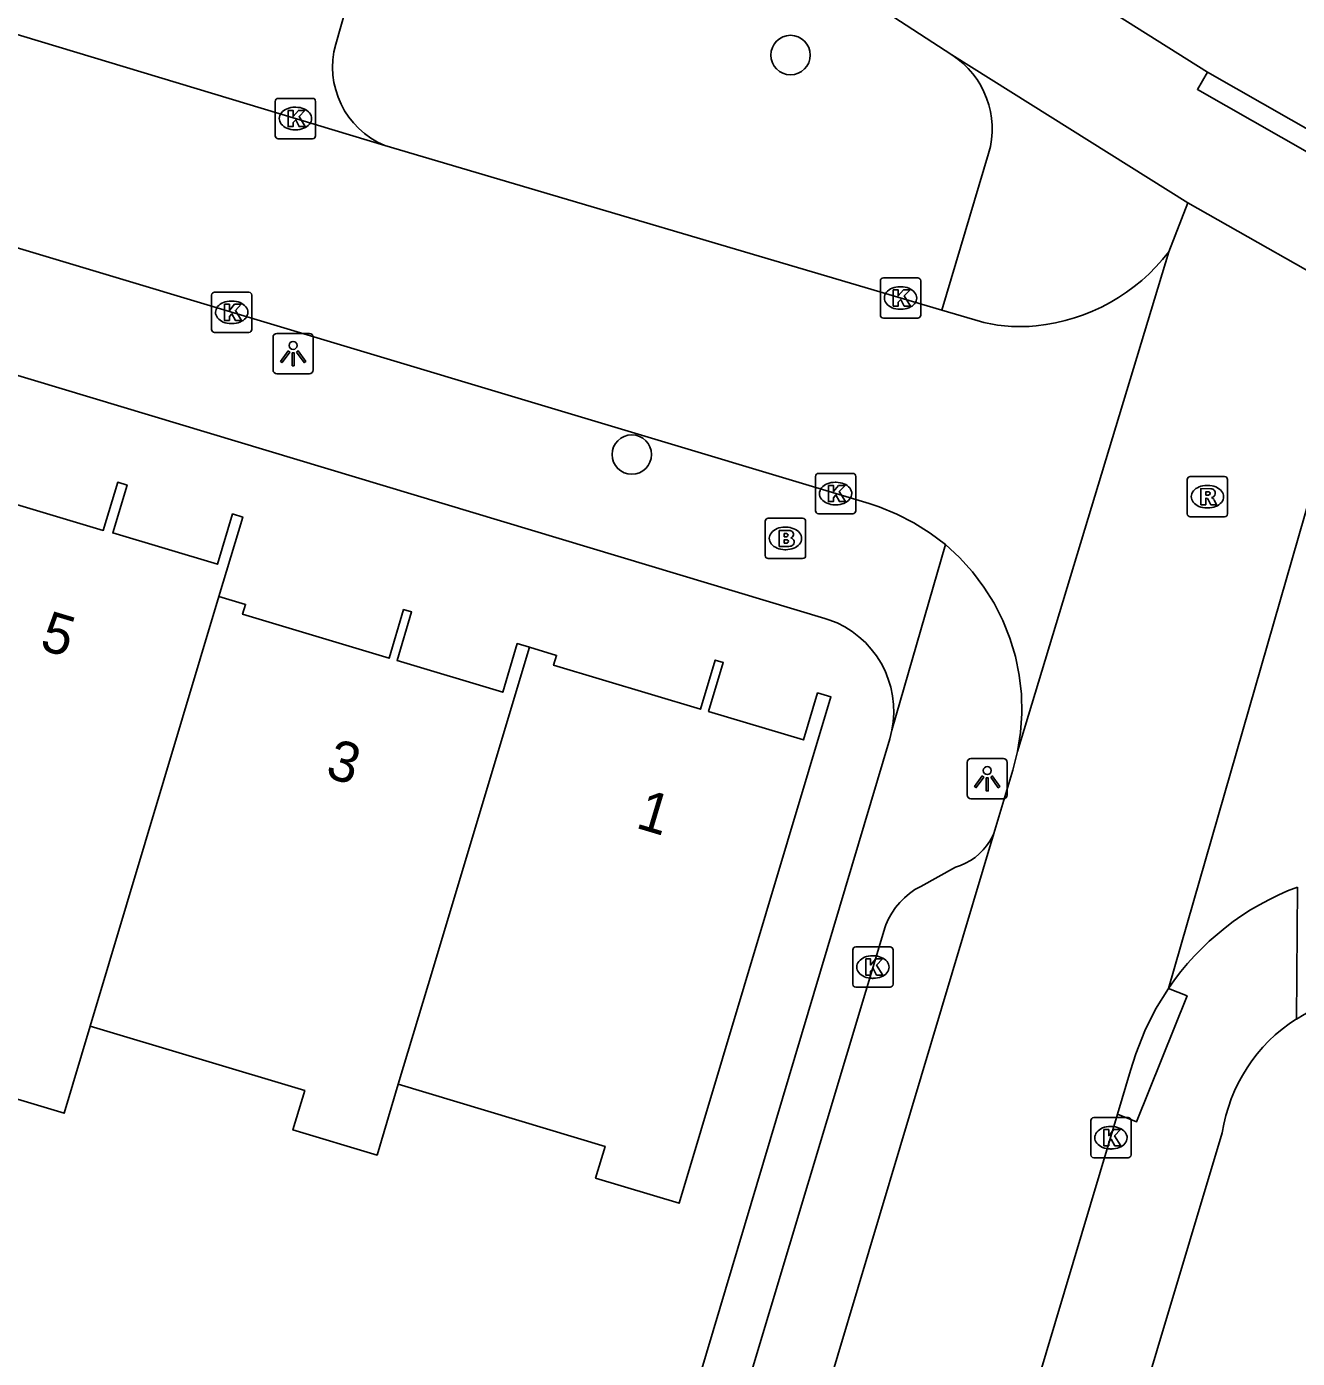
# Model space of a CAD drawing. Extents: x 162186 to 163152, y 385513 to 386513.
# Drawn here: x 162777.62 to 162809.14, y 386187.5 to 386220.54 of the extents above; entities that cross this region are included whole.
import ezdxf

# ---------------------------------------------------------------- set-up
doc = ezdxf.new("R2010")
doc.units = 0
for name, color, linetype in [('IMGEO_Boom', 7, 'Continuous'), ('IMGEO_Brandkraan', 7, 'Continuous'), ('IMGEO_Kolk', 7, 'Continuous'), ('IMGEO_Lichtpunt', 7, 'Continuous'), ('IMGEO_Pand', 7, 'Continuous'), ('IMGEO_Pand_nummerreeks', 7, 'Continuous'), ('IMGEO_Parkeervlak_open', 7, 'Continuous'), ('IMGEO_Rijbaan_lokaal_gesloten', 7, 'Continuous'), ('IMGEO_Rijbaan_lokaal_open', 7, 'Continuous'), ('IMGEO_Rioolput', 7, 'Continuous'), ('IMGEO_Voetpad_open', 7, 'Continuous')]:
    doc.layers.add(name, color=color, linetype=linetype)

msp = doc.modelspace()

# ---------------------------------------------------------------- linework, layer by layer
at = {"layer": 'IMGEO_Boom'}
for centre in [(162796.571, 386219.832), (162792.633, 386209.919)]:
    msp.add_circle(centre, 0.489, dxfattribs=at)
at = {"layer": 'IMGEO_Brandkraan'}
for p, q in [((162795.944, 386207.414), (162795.944, 386208.266)), ((162796.019, 386208.34), (162796.871, 386208.34)), ((162796.945, 386208.266), (162796.945, 386207.414)), ((162796.432, 386208.12), (162796.457, 386208.12)), ((162796.871, 386207.34), (162796.019, 386207.34)), ((162796.455, 386207.56), (162796.43, 386207.56))]:
    msp.add_line(p, q, dxfattribs=at)
for points in [[(162795.944, 386207.414), (162795.944, 386208.266)], [(162796.019, 386208.34), (162796.871, 386208.34)], [(162796.945, 386208.266), (162796.945, 386207.414)], [(162796.292, 386208.04), (162796.292, 386207.64), (162796.505, 386207.64)], [(162796.523, 386208.04), (162796.292, 386208.04)], [(162796.471, 386207.959), (162796.417, 386207.959), (162796.417, 386207.883)], [(162796.417, 386207.883), (162796.47, 386207.883)], [(162796.479, 386207.807), (162796.417, 386207.807), (162796.417, 386207.726)], [(162796.417, 386207.726), (162796.479, 386207.726)], [(162796.871, 386207.34), (162796.019, 386207.34)]]:
    msp.add_lwpolyline(points, dxfattribs=at)
for centre, radius, start, end in [((162796.021, 386208.264), 0.0765, 91.552, 178.448), ((162796.021, 386208.264), 0.0765, 91.552, 178.448), ((162796.869, 386208.264), 0.0765, 1.552, 88.448), ((162796.869, 386208.264), 0.0765, 1.552, 88.448), ((162796.472, 386207.921), 0.0379, 267.8285, 90.9355), ((162796.527, 386207.895), 0.145, 59.4692, 91.5367), ((162796.552, 386207.942), 0.0922, 285.5137, 58.1501), ((162796.48, 386207.766), 0.0404, 269.8759, 90.5077), ((162796.511, 386207.891), 0.251, 268.6676, 293.5347), ((162796.557, 386207.75), 0.105, 301.3115, 78.989), ((162796.021, 386207.416), 0.0765, 181.552, 268.448), ((162796.021, 386207.416), 0.0765, 181.552, 268.448), ((162796.869, 386207.416), 0.0765, 271.552, 358.448), ((162796.869, 386207.416), 0.0765, 271.552, 358.448)]:
    msp.add_arc(centre, radius, start, end, dxfattribs=at)
for centre, major_axis, ratio, start_param, end_param in [((162796.431, 386207.84), (-0.387, 0.002), 0.722429, 4.712389, 7.853982), ((162796.456, 386207.84), (-0.39, 0.002), 0.717154, 1.570796, 4.712389)]:
    msp.add_ellipse(centre, major_axis=major_axis, ratio=ratio, start_param=start_param, end_param=end_param, dxfattribs=at)
at = {"layer": 'IMGEO_Kolk'}
for p, q in [((162783.79, 386217.831), (162783.79, 386218.683)), ((162783.865, 386218.757), (162784.717, 386218.757)), ((162784.278, 386218.537), (162784.303, 386218.537)), ((162784.791, 386218.683), (162784.791, 386217.831)), ((162784.301, 386217.977), (162784.276, 386217.977)), ((162784.717, 386217.757), (162783.865, 386217.757)), ((162798.799, 386213.379), (162798.799, 386214.231)), ((162798.874, 386214.305), (162799.726, 386214.305)), ((162799.8, 386214.231), (162799.8, 386213.379)), ((162782.285, 386213.949), (162783.137, 386213.949)), ((162799.287, 386214.085), (162799.312, 386214.085)), ((162782.21, 386213.023), (162782.21, 386213.875)), ((162782.698, 386213.729), (162782.723, 386213.729)), ((162783.211, 386213.875), (162783.211, 386213.023)), ((162799.726, 386213.305), (162798.874, 386213.305)), ((162799.31, 386213.525), (162799.285, 386213.525)), ((162783.137, 386212.949), (162782.285, 386212.949)), ((162782.721, 386213.169), (162782.696, 386213.169)), ((162797.189, 386208.527), (162797.189, 386209.379)), ((162797.264, 386209.453), (162798.116, 386209.453)), ((162798.19, 386209.379), (162798.19, 386208.527)), ((162797.677, 386209.233), (162797.702, 386209.233)), ((162797.7, 386208.673), (162797.675, 386208.673)), ((162798.116, 386208.453), (162797.264, 386208.453)), ((162798.189, 386197.706), (162799.041, 386197.706)), ((162798.114, 386196.78), (162798.114, 386197.632)), ((162798.602, 386197.486), (162798.627, 386197.486)), ((162799.115, 386197.632), (162799.115, 386196.78)), ((162799.041, 386196.706), (162798.189, 386196.706)), ((162798.625, 386196.926), (162798.6, 386196.926)), ((162804.018, 386192.546), (162804.018, 386193.398)), ((162804.093, 386193.472), (162804.945, 386193.472)), ((162805.019, 386193.398), (162805.019, 386192.546)), ((162804.506, 386193.252), (162804.531, 386193.252)), ((162804.945, 386192.472), (162804.093, 386192.472)), ((162804.529, 386192.692), (162804.504, 386192.692))]:
    msp.add_line(p, q, dxfattribs=at)
for points in [[(162783.79, 386217.831), (162783.79, 386218.683)], [(162783.865, 386218.757), (162784.717, 386218.757)], [(162784.791, 386218.683), (162784.791, 386217.831)], [(162784.111, 386218.457), (162784.234, 386218.457), (162784.234, 386218.306), (162784.364, 386218.457), (162784.528, 386218.457), (162784.382, 386218.306), (162784.535, 386218.057), (162784.383, 386218.057), (162784.298, 386218.221), (162784.234, 386218.154), (162784.234, 386218.057), (162784.111, 386218.057), (162784.111, 386218.457)], [(162784.717, 386217.757), (162783.865, 386217.757)], [(162798.799, 386213.379), (162798.799, 386214.231)], [(162798.874, 386214.305), (162799.726, 386214.305)], [(162799.8, 386214.231), (162799.8, 386213.379)], [(162782.285, 386213.949), (162783.137, 386213.949)], [(162799.12, 386214.005), (162799.243, 386214.005), (162799.243, 386213.854), (162799.373, 386214.005), (162799.537, 386214.005), (162799.391, 386213.854), (162799.544, 386213.605), (162799.392, 386213.605), (162799.307, 386213.769), (162799.243, 386213.702), (162799.243, 386213.605), (162799.12, 386213.605), (162799.12, 386214.005)], [(162782.21, 386213.023), (162782.21, 386213.875)], [(162782.531, 386213.649), (162782.654, 386213.649), (162782.654, 386213.498), (162782.784, 386213.649), (162782.948, 386213.649), (162782.802, 386213.498), (162782.955, 386213.249), (162782.803, 386213.249), (162782.718, 386213.413), (162782.654, 386213.346), (162782.654, 386213.249), (162782.531, 386213.249), (162782.531, 386213.649)], [(162783.211, 386213.875), (162783.211, 386213.023)], [(162799.726, 386213.305), (162798.874, 386213.305)], [(162783.137, 386212.949), (162782.285, 386212.949)], [(162797.189, 386208.527), (162797.189, 386209.379)], [(162797.264, 386209.453), (162798.116, 386209.453)], [(162798.19, 386209.379), (162798.19, 386208.527)], [(162797.51, 386209.153), (162797.633, 386209.153), (162797.633, 386209.002), (162797.763, 386209.153), (162797.927, 386209.153), (162797.781, 386209.002), (162797.934, 386208.753), (162797.782, 386208.753), (162797.697, 386208.917), (162797.633, 386208.85), (162797.633, 386208.753), (162797.51, 386208.753), (162797.51, 386209.153)], [(162798.116, 386208.453), (162797.264, 386208.453)], [(162798.189, 386197.706), (162799.041, 386197.706)], [(162798.114, 386196.78), (162798.114, 386197.632)], [(162798.435, 386197.406), (162798.558, 386197.406), (162798.558, 386197.255), (162798.688, 386197.406), (162798.852, 386197.406), (162798.706, 386197.255), (162798.859, 386197.006), (162798.707, 386197.006), (162798.622, 386197.17), (162798.558, 386197.103), (162798.558, 386197.006), (162798.435, 386197.006), (162798.435, 386197.406)], [(162799.115, 386197.632), (162799.115, 386196.78)], [(162799.041, 386196.706), (162798.189, 386196.706)], [(162804.018, 386192.546), (162804.018, 386193.398)], [(162804.093, 386193.472), (162804.945, 386193.472)], [(162805.019, 386193.398), (162805.019, 386192.546)], [(162804.339, 386193.172), (162804.462, 386193.172), (162804.462, 386193.021), (162804.592, 386193.172), (162804.756, 386193.172), (162804.61, 386193.021), (162804.763, 386192.772), (162804.611, 386192.772), (162804.526, 386192.936), (162804.462, 386192.869), (162804.462, 386192.772), (162804.339, 386192.772), (162804.339, 386193.172)], [(162804.945, 386192.472), (162804.093, 386192.472)]]:
    msp.add_lwpolyline(points, dxfattribs=at)
for centre, start, end in [((162783.867, 386218.681), 91.552, 178.448), ((162783.867, 386218.681), 91.552, 178.448), ((162784.715, 386218.681), 1.552, 88.448), ((162784.715, 386218.681), 1.552, 88.448), ((162783.867, 386217.833), 181.552, 268.448), ((162783.867, 386217.833), 181.552, 268.448), ((162784.715, 386217.833), 271.552, 358.448), ((162784.715, 386217.833), 271.552, 358.448), ((162798.876, 386214.229), 91.552, 178.448), ((162798.876, 386214.229), 91.552, 178.448), ((162799.724, 386214.229), 1.552, 88.448), ((162799.724, 386214.229), 1.552, 88.448), ((162782.287, 386213.873), 91.552, 178.448), ((162782.287, 386213.873), 91.552, 178.448), ((162783.135, 386213.873), 1.552, 88.448), ((162783.135, 386213.873), 1.552, 88.448), ((162798.876, 386213.381), 181.552, 268.448), ((162798.876, 386213.381), 181.552, 268.448), ((162799.724, 386213.381), 271.552, 358.448), ((162799.724, 386213.381), 271.552, 358.448), ((162782.287, 386213.025), 181.552, 268.448), ((162782.287, 386213.025), 181.552, 268.448), ((162783.135, 386213.025), 271.552, 358.448), ((162783.135, 386213.025), 271.552, 358.448), ((162797.266, 386209.377), 91.552, 178.448), ((162797.266, 386209.377), 91.552, 178.448), ((162798.114, 386209.377), 1.552, 88.448), ((162798.114, 386209.377), 1.552, 88.448), ((162797.266, 386208.529), 181.552, 268.448), ((162797.266, 386208.529), 181.552, 268.448), ((162798.114, 386208.529), 271.552, 358.448), ((162798.114, 386208.529), 271.552, 358.448), ((162798.191, 386197.63), 91.552, 178.448), ((162798.191, 386197.63), 91.552, 178.448), ((162799.039, 386197.63), 1.552, 88.448), ((162799.039, 386197.63), 1.552, 88.448), ((162798.191, 386196.782), 181.552, 268.448), ((162798.191, 386196.782), 181.552, 268.448), ((162799.039, 386196.782), 271.552, 358.448), ((162799.039, 386196.782), 271.552, 358.448), ((162804.095, 386193.396), 91.552, 178.448), ((162804.095, 386193.396), 91.552, 178.448), ((162804.943, 386193.396), 1.552, 88.448), ((162804.943, 386193.396), 1.552, 88.448), ((162804.095, 386192.548), 181.552, 268.448), ((162804.095, 386192.548), 181.552, 268.448), ((162804.943, 386192.548), 271.552, 358.448), ((162804.943, 386192.548), 271.552, 358.448)]:
    msp.add_arc(centre, 0.0765, start, end, dxfattribs=at)
for centre, major_axis, ratio, start_param, end_param in [((162784.277, 386218.257), (-0.387, 0.002), 0.722429, 4.712389, 7.853982), ((162784.302, 386218.257), (-0.39, 0.002), 0.717154, 1.570796, 4.712389), ((162799.286, 386213.805), (-0.387, 0.002), 0.722429, 4.712389, 7.853982), ((162799.311, 386213.805), (-0.39, 0.002), 0.717154, 1.570796, 4.712389), ((162782.697, 386213.449), (-0.387, 0.002), 0.722429, 4.712389, 7.853982), ((162782.722, 386213.449), (-0.39, 0.002), 0.717154, 1.570796, 4.712389), ((162797.676, 386208.953), (-0.387, 0.002), 0.722429, 4.712389, 7.853982), ((162797.701, 386208.953), (-0.39, 0.002), 0.717154, 1.570796, 4.712389), ((162798.601, 386197.206), (-0.387, 0.002), 0.722429, 4.712389, 7.853982), ((162798.626, 386197.206), (-0.39, 0.002), 0.717154, 1.570796, 4.712389), ((162804.505, 386192.972), (-0.387, 0.002), 0.722429, 4.712389, 7.853982), ((162804.53, 386192.972), (-0.39, 0.002), 0.717154, 1.570796, 4.712389)]:
    msp.add_ellipse(centre, major_axis=major_axis, ratio=ratio, start_param=start_param, end_param=end_param, dxfattribs=at)
at = {"layer": 'IMGEO_Lichtpunt'}
for p, q in [((162784.638, 386212.923), (162783.83, 386212.923)), ((162784.638, 386212.923), (162783.83, 386212.923)), ((162783.736, 386212.828), (162783.736, 386212.021)), ((162783.736, 386212.828), (162783.736, 386212.021)), ((162784.732, 386212.021), (162784.732, 386212.828)), ((162784.732, 386212.021), (162784.732, 386212.828)), ((162783.83, 386211.927), (162784.638, 386211.927)), ((162783.83, 386211.927), (162784.638, 386211.927)), ((162801.853, 386202.378), (162801.045, 386202.378)), ((162801.853, 386202.378), (162801.045, 386202.378)), ((162800.951, 386202.283), (162800.951, 386201.476)), ((162800.951, 386202.283), (162800.951, 386201.476)), ((162801.947, 386201.476), (162801.947, 386202.283)), ((162801.947, 386201.476), (162801.947, 386202.283)), ((162801.045, 386201.382), (162801.853, 386201.382)), ((162801.045, 386201.382), (162801.853, 386201.382))]:
    msp.add_line(p, q, dxfattribs=at)
for points in [[(162784.11, 386212.492), (162784.149, 386212.464), (162783.961, 386212.202), (162783.923, 386212.229), (162784.11, 386212.492)], [(162784.212, 386212.444), (162784.259, 386212.444), (162784.259, 386212.122), (162784.212, 386212.122), (162784.212, 386212.444)], [(162784.322, 386212.464), (162784.36, 386212.491), (162784.547, 386212.229), (162784.508, 386212.201), (162784.322, 386212.464)], [(162801.325, 386201.947), (162801.364, 386201.919), (162801.176, 386201.657), (162801.138, 386201.684), (162801.325, 386201.947)], [(162801.427, 386201.899), (162801.474, 386201.899), (162801.474, 386201.577), (162801.427, 386201.577), (162801.427, 386201.899)], [(162801.537, 386201.919), (162801.575, 386201.946), (162801.762, 386201.684), (162801.723, 386201.656), (162801.537, 386201.919)]]:
    msp.add_lwpolyline(points, dxfattribs=at)
for centre in [(162784.235, 386212.626), (162801.45, 386202.081)]:
    msp.add_circle(centre, 0.0994, dxfattribs=at)
for centre, start, end in [((162783.83, 386212.828), 90, 180), ((162783.83, 386212.828), 90, 180), ((162784.638, 386212.828), 0, 90), ((162784.638, 386212.828), 0, 90), ((162783.83, 386212.021), 180, 270), ((162783.83, 386212.021), 180, 270), ((162784.638, 386212.021), 270, 0), ((162784.638, 386212.021), 270, 360), ((162801.045, 386202.283), 90, 180), ((162801.045, 386202.283), 90, 180), ((162801.853, 386202.283), 0, 90), ((162801.853, 386202.283), 0, 90), ((162801.045, 386201.476), 180, 270), ((162801.045, 386201.476), 180, 270), ((162801.853, 386201.476), 270, 0), ((162801.853, 386201.476), 270, 360)]:
    msp.add_arc(centre, 0.0946, start, end, dxfattribs=at)
at = {"layer": 'IMGEO_Pand'}
for points in [[(162782.395, 386206.4), (162782.985, 386208.371), (162782.731, 386208.447), (162782.356, 386207.199), (162779.759, 386207.978), (162780.115, 386209.164), (162779.884, 386209.233), (162779.526, 386208.037), (162775.88, 386209.13), (162775.945, 386209.348), (162775.226, 386209.564)], [(162782.395, 386206.4), (162779.204, 386195.737)], [(162790.097, 386205.14), (162789.795, 386205.23), (162789.434, 386204.025), (162786.811, 386204.812), (162787.172, 386206.016), (162786.976, 386206.075), (162786.615, 386204.869), (162782.981, 386205.958), (162783.055, 386206.203), (162782.395, 386206.4)], [(162786.843, 386194.297), (162787.584, 386196.768), (162790.097, 386205.14)], [(162790.097, 386205.14), (162790.769, 386204.938), (162790.696, 386204.693), (162794.34, 386203.601), (162794.705, 386204.82), (162794.904, 386204.76), (162794.54, 386203.548), (162796.894, 386202.842), (162797.244, 386204.006), (162797.573, 386203.907), (162793.808, 386191.348), (162791.736, 386191.969), (162791.973, 386192.758), (162786.843, 386194.297)], [(162772.407, 386200.134), (162775.602, 386199.175), (162774.947, 386196.991), (162776.736, 386196.454), (162776.095, 386194.316), (162778.556, 386193.578), (162779.204, 386195.737)], [(162779.204, 386195.737), (162784.524, 386194.141), (162784.231, 386193.165), (162786.316, 386192.54), (162786.843, 386194.297)]]:
    msp.add_lwpolyline(points, dxfattribs=at)
at = {"layer": 'IMGEO_Parkeervlak_open'}
msp.add_lwpolyline([(162786.65, 386224.899), (162785.293, 386220.102)], dxfattribs=at)
msp.add_arc((162787.318, 386219.53), 2.105, 164.2254, 247.326, dxfattribs=at)
at = {"layer": 'IMGEO_Rijbaan_lokaal_gesloten'}
for points in [[(162798.561, 386224.765), (162801.925, 386222.544), (162802.429, 386222.231), (162806.91, 386219.41)], [(162806.91, 386219.41), (162811.775, 386216.636)]]:
    msp.add_lwpolyline(points, dxfattribs=at)
at = {"layer": 'IMGEO_Rijbaan_lokaal_open'}
for points in [[(162786.507, 386217.588), (162741.125, 386231.297)], [(162735.374, 386227.671), (162798.523, 386208.705), (162798.77, 386208.624), (162799.211, 386208.445), (162799.633, 386208.228), (162800.035, 386207.974), (162800.412, 386207.685)], [(162800.328, 386213.502), (162786.507, 386217.588)], [(162805.951, 386214.949), (162806.428, 386216.163)], [(162806.428, 386216.163), (162810.832, 386213.668)], [(162805.951, 386214.949), (162802.203, 386202.554)], [(162800.328, 386213.502), (162801.281, 386213.222)], [(162809.634, 386209.484), (162805.944, 386196.676)], [(162802.203, 386202.554), (162802.277, 386203.023), (162802.308, 386203.498), (162802.298, 386203.973), (162802.244, 386204.445), (162802.149, 386204.91), (162802.013, 386205.366), (162801.836, 386205.807), (162801.621, 386206.231), (162801.369, 386206.633), (162801.082, 386207.012), (162800.762, 386207.364), (162800.412, 386207.685)], [(162802.203, 386202.554), (162802.087, 386202.093), (162801.617, 386200.521)], [(162801.617, 386200.521), (162792.316, 386169.409)], [(162804.682, 386193.553), (162805.006, 386194.637), (162805.135, 386195.057), (162805.356, 386195.62), (162805.626, 386196.161), (162805.944, 386196.676)], [(162804.682, 386193.553), (162786.125, 386131.47)]]:
    msp.add_lwpolyline(points, dxfattribs=at)
for centre, radius, start, end in [((162802.193, 386217.825), 4.732, 275.6757, 322.5724), ((162802.259, 386216.915), 3.821, 255.1718, 276.0434), ((162811.516, 386192.879), 6.743, 110.6149, 145.728)]:
    msp.add_arc(centre, radius, start, end, dxfattribs=at)
at = {"layer": 'IMGEO_Rioolput'}
for p, q in [((162806.41, 386208.449), (162806.41, 386209.301)), ((162806.485, 386209.375), (162807.337, 386209.375)), ((162807.411, 386209.301), (162807.411, 386208.449)), ((162806.898, 386209.155), (162806.923, 386209.155)), ((162806.921, 386208.595), (162806.896, 386208.595)), ((162807.337, 386208.375), (162806.485, 386208.375))]:
    msp.add_line(p, q, dxfattribs=at)
for points in [[(162806.41, 386208.449), (162806.41, 386209.301)], [(162806.485, 386209.375), (162807.337, 386209.375)], [(162807.411, 386209.301), (162807.411, 386208.449)], [(162806.999, 386209.073), (162806.747, 386209.075), (162806.747, 386208.675)], [(162806.925, 386208.994), (162806.871, 386208.994), (162806.871, 386208.913)], [(162806.747, 386208.675), (162806.871, 386208.675), (162806.871, 386208.837), (162806.882, 386208.837)], [(162806.871, 386208.913), (162806.923, 386208.913)], [(162806.929, 386208.808), (162807, 386208.675), (162807.14, 386208.675), (162807.075, 386208.801)], [(162807.337, 386208.375), (162806.485, 386208.375)]]:
    msp.add_lwpolyline(points, dxfattribs=at)
for centre, radius, start, end in [((162806.487, 386209.299), 0.0765, 91.552, 178.448), ((162806.487, 386209.299), 0.0765, 91.552, 178.448), ((162807.335, 386209.299), 0.0765, 1.552, 88.448), ((162807.335, 386209.299), 0.0765, 1.552, 88.448), ((162806.931, 386208.898), 0.0964, 77.0061, 93.1865), ((162806.945, 386208.955), 0.0378, 276.6634, 79.6772), ((162806.998, 386208.963), 0.109, 350.3612, 89.416), ((162806.996, 386208.963), 0.112, 277.5842, 350.9817), ((162806.881, 386208.784), 0.0533, 26.0293, 88.6989), ((162806.907, 386209.102), 0.19, 274.7715, 282.9687), ((162806.98, 386208.748), 0.108, 29.5134, 73.7905), ((162806.487, 386208.451), 0.0765, 181.552, 268.448), ((162806.487, 386208.451), 0.0765, 181.552, 268.448), ((162807.335, 386208.451), 0.0765, 271.552, 358.448), ((162807.335, 386208.451), 0.0765, 271.552, 358.448)]:
    msp.add_arc(centre, radius, start, end, dxfattribs=at)
for centre, major_axis, ratio, start_param, end_param in [((162806.897, 386208.875), (-0.387, 0.002), 0.722429, 4.712389, 7.853982), ((162806.922, 386208.875), (-0.39, 0.002), 0.717154, 1.570796, 4.712389)]:
    msp.add_ellipse(centre, major_axis=major_axis, ratio=ratio, start_param=start_param, end_param=end_param, dxfattribs=at)
at = {"layer": 'IMGEO_Voetpad_open'}
for points in [[(162787.604, 386228.272), (162800.571, 386219.838)], [(162799.086, 386203.08), (162799.119, 386203.292), (162799.133, 386203.507), (162799.127, 386203.722), (162799.102, 386203.936), (162799.059, 386204.146), (162798.997, 386204.352), (162798.916, 386204.552), (162798.818, 386204.743), (162798.704, 386204.925), (162798.573, 386205.096), (162798.428, 386205.255), (162798.269, 386205.4), (162798.098, 386205.531), (162797.916, 386205.645), (162797.725, 386205.743), (162797.525, 386205.823), (162797.422, 386205.857), (162732.623, 386225.378)], [(162806.428, 386216.163), (162800.571, 386219.838)], [(162811.526, 386216.203), (162806.662, 386218.977), (162806.91, 386219.41)], [(162801.485, 386217.389), (162800.328, 386213.502)], [(162800.412, 386207.685), (162799.086, 386203.08)], [(162792.581, 386181.227), (162793.712, 386185.02), (162799.034, 386202.871), (162799.086, 386203.08)], [(162791.297, 386172.831), (162798.916, 386198.201), (162798.936, 386198.254), (162799.003, 386198.404), (162799.084, 386198.547), (162799.177, 386198.682), (162799.282, 386198.809), (162799.397, 386198.926), (162799.523, 386199.032), (162799.658, 386199.126), (162799.8, 386199.208), (162800.662, 386199.681), (162800.791, 386199.726), (162800.915, 386199.783), (162801.034, 386199.85), (162801.147, 386199.928), (162801.252, 386200.016), (162801.349, 386200.112), (162801.436, 386200.217), (162801.514, 386200.329), (162801.582, 386200.448), (162801.617, 386200.521)], [(162809.142, 386199.19), (162809.118, 386195.917)], [(162805.944, 386196.676), (162806.407, 386196.488), (162805.151, 386193.363), (162804.682, 386193.553)], [(162788.594, 386130.73), (162807.28, 386193.09)]]:
    msp.add_lwpolyline(points, dxfattribs=at)
for centre, radius, start, end in [((162799.38, 386217.998), 2.191, 343.8536, 57.0789), ((162811.323, 386192.469), 4.092, 73.9489, 122.595), ((162811.321, 386192.474), 4.088, 122.6098, 171.3296)]:
    msp.add_arc(centre, radius, start, end, dxfattribs=at)

# ---------------------------------------------------------------- texts
at = {"layer": 'IMGEO_Pand_nummerreeks'}
for s, rotation, p in [('5', 343.3957, (162777.917, 386205.099)), ('3', 343.3269, (162785.002, 386201.929)), ('1', 343.3728, (162792.702, 386200.671))]:
    msp.add_text(s, height=1, rotation=rotation, dxfattribs=at).set_placement(p)

doc.saveas('drawing.dxf')
